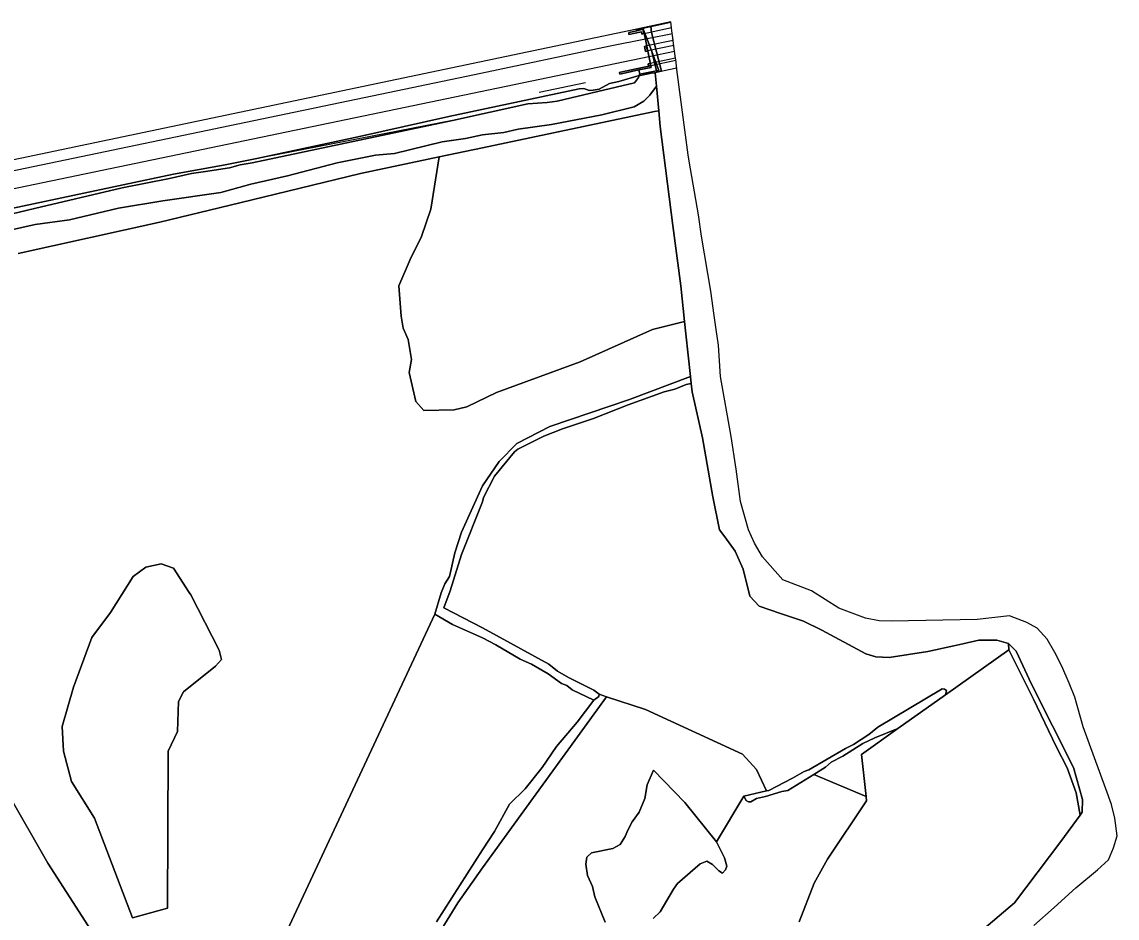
# Model space of a CAD drawing. Extents: x 164494 to 166241, y 382475 to 384495.
# Drawn here: x 165402.1 to 165634.9, y 384304.4 to 384495 of the extents above; entities that cross this region are included whole.
import ezdxf

# ---------------------------------------------------------------- set-up
doc = ezdxf.new("R2010")
doc.units = 0
for name, color, linetype in [('IMGEO_Grasland_agrarisch', 7, 'Continuous'), ('IMGEO_Grasland_overig', 7, 'Continuous'), ('IMGEO_Groenvoorziening', 7, 'Continuous'), ('IMGEO_Hek', 7, 'Continuous'), ('IMGEO_Loofbos', 7, 'Continuous'), ('IMGEO_Muur', 7, 'Continuous'), ('IMGEO_Oever', 7, 'Continuous'), ('IMGEO_Rivier', 7, 'Continuous'), ('IMGEO_Spoor', 7, 'Continuous'), ('IMGEO_Spoorbaan_gesloten', 7, 'Continuous'), ('IMGEO_Spoorbaan_halfverhard', 7, 'Continuous'), ('IMGEO_Terreindeel_gesloten', 7, 'Continuous'), ('IMGEO_Waterloop', 7, 'Continuous')]:
    doc.layers.add(name, color=color, linetype=linetype)

msp = doc.modelspace()

# ---------------------------------------------------------------- linework, layer by layer
at = {"layer": 'IMGEO_Grasland_agrarisch'}
msp.add_lwpolyline([(165598.14, 384295.04), (165613.08, 384307.69), (165622.94, 384320.72), (165627.05, 384326.36), (165626.19, 384331.06), (165624.26, 384336.4), (165621.96, 384340.96), (165617.11, 384351.03), (165611.85, 384361.48), (165598.41, 384351.93), (165588.32, 384344.75), (165580.59, 384339.25), (165581.55, 384330.27), (165581.65, 384329.35), (165573.33, 384316.98), (165570.48, 384311.85), (165567.29, 384303.65)], dxfattribs=at)
msp.add_lwpolyline([(165426.88, 384242.71), (165429.02, 384244.97), (165425.76, 384248.48), (165430.28, 384276.54), (165430.27, 384276.93), (165430.27, 384279.34), (165429.82, 384281.52), (165428.75, 384283.28), (165407.63, 384316.14), (165398.91, 384331.4), (165397, 384326.87), (165391.37, 384313.56), (165379.68, 384287.88), (165379.09, 384285.64), (165380.81, 384283.93), (165394.5, 384272.63), (165418.99, 384250)], close=True, dxfattribs=at)
at = {"layer": 'IMGEO_Grasland_overig'}
for points in [[(165534.08, 384493.76), (165532.79, 384493.49), (165532.81, 384493.36), (165532.86, 384493.13), (165534.12, 384493.44), (165534.19, 384493.46)], [(165534.24, 384493.33), (165535.79, 384485.65), (165535.85, 384485.33), (165533.24, 384484.8), (165533.46, 384483.87), (165537.01, 384484.58), (165535.98, 384488.74), (165535.21, 384490.76)], [(165625.64, 384336.46), (165616.69, 384354.18), (165613.47, 384361.18), (165611.78, 384362.83), (165611.85, 384361.48), (165617.11, 384351.03), (165621.96, 384340.96), (165624.26, 384336.4), (165626.19, 384331.06), (165627.05, 384326.36), (165627.5, 384326.98), (165627.55, 384329.63)], [(165570.45, 384334.98), (165581.55, 384330.27), (165580.59, 384339.25), (165588.32, 384344.75), (165583.42, 384342.8), (165580.87, 384341.56), (165576.64, 384338.9), (165574.1, 384337.59), (165572.94, 384336.53)]]:
    msp.add_lwpolyline(points, close=True, dxfattribs=at)
for points in [[(165388.45, 384451.46), (165404.79, 384455.32), (165423.43, 384459.73), (165433.49, 384461.71), (165438.21, 384462.76), (165441.19, 384463.22), (165446.26, 384464.01), (165448.55, 384464.64), (165451.04, 384465.01), (165493.65, 384474.05), (165509.68, 384477.61), (165513.79, 384477.86), (165515.9, 384478.17), (165524.51, 384480.2), (165532.35, 384482.02), (165533.19, 384483.2), (165533.32, 384483.58), (165529.01, 384482.35), (165527.04, 384481.9), (165524.84, 384480.72), (165523.58, 384480.46), (165522.69, 384480.4), (165521.54, 384480.82), (165520.58, 384480.81), (165492.88, 384474.89), (165473.85, 384470.63), (165452.05, 384465.95), (165445.33, 384464.64), (165434.33, 384462.63), (165391.47, 384453.54)], [(165490.8, 384301.22), (165494.8, 384307.68), (165500, 384315.13), (165526.4, 384351.53), (165524.8, 384352.07), (165524.72, 384351.57), (165523.71, 384350.78), (165520.13, 384346.08), (165515.77, 384340.91), (165512.72, 384336.45), (165509.11, 384331.95), (165505.78, 384328.65), (165502.57, 384322.86), (165500, 384318.97), (165490.26, 384303.64)]]:
    msp.add_lwpolyline(points, dxfattribs=at)
at = {"layer": 'IMGEO_Groenvoorziening'}
msp.add_lwpolyline([(165395.76, 384449.84), (165404.97, 384451.96), (165412.26, 384452.89), (165422.66, 384455.4), (165432.07, 384456.99), (165444.38, 384458.74), (165450.76, 384460.5), (165458.61, 384462.29), (165469.13, 384465.01), (165477.26, 384466.68), (165481.3, 384467.02), (165491.45, 384469.49), (165496.43, 384470.21), (165500, 384471.01), (165504.53, 384471.48), (165507.6, 384472.18), (165514.66, 384473.22), (165525.37, 384475.27), (165532.27, 384476.94), (165534.33, 384478.16), (165535.61, 384479.44), (165536.99, 384481.33), (165536.72, 384484.19), (165533.41, 384483.86), (165533.32, 384483.58), (165533.19, 384483.2), (165532.35, 384482.02), (165524.51, 384480.2), (165515.9, 384478.17), (165513.79, 384477.86), (165509.68, 384477.61), (165493.65, 384474.05), (165451.04, 384465.01), (165448.55, 384464.64), (165446.26, 384464.01), (165441.19, 384463.22), (165438.21, 384462.76), (165433.49, 384461.71), (165423.43, 384459.73), (165404.79, 384455.32), (165388.45, 384451.46)], dxfattribs=at)
at = {"layer": 'IMGEO_Hek'}
for points in [[(165536.72, 384484.19), (165533.41, 384483.86), (165533.19, 384483.2), (165532.35, 384482.02), (165524.51, 384480.2), (165515.9, 384478.17), (165513.79, 384477.86), (165509.68, 384477.61), (165493.65, 384474.05), (165445.33, 384464.64), (165434.33, 384462.63), (165391.47, 384453.54)], [(165512.06, 384480.05), (165521.94, 384482.15)]]:
    msp.add_lwpolyline(points, dxfattribs=at)
at = {"layer": 'IMGEO_Loofbos'}
for points in [[(165487.08, 384449.37), (165484.64, 384444.49), (165482.21, 384438.92), (165482.77, 384432.42), (165483.15, 384429.91), (165484.21, 384427.48), (165484.97, 384423.22), (165484.47, 384420.47), (165485.85, 384414.28), (165487.53, 384412.4), (165493.97, 384412.53), (165496.71, 384413.16), (165503.02, 384416.23), (165520.75, 384422.74), (165536.17, 384429.57), (165542.99, 384431.33), (165542.19, 384438.88), (165540.5, 384451.74), (165537.8, 384472.78), (165537.49, 384476.12), (165536.61, 384475.94), (165500, 384468.24), (165490.79, 384466.3), (165489.01, 384455.19)], [(165600.19, 384362.33), (165594.67, 384361.1), (165586.46, 384359.88), (165583.63, 384359.97), (165581.5, 384360.62), (165572.12, 384365.66), (165568.26, 384367.61), (165563.39, 384369.18), (165558.79, 384370.79), (165556.87, 384372.87), (165555.4, 384378.65), (165553.75, 384382.48), (165551.53, 384385.52), (165550.36, 384386.99), (165549.01, 384394.03), (165546.8, 384406.59), (165544.58, 384416.37), (165544.39, 384418.14), (165543.28, 384417.91), (165540.9, 384416.93), (165538.62, 384416.35), (165530.95, 384413.58), (165523.65, 384410.68), (165517.02, 384408.5), (165513.08, 384406.93), (165507.56, 384404.17), (165506.84, 384403.59), (165502.61, 384398.42), (165500.24, 384393.86), (165500, 384392.95), (165495.54, 384381.79), (165493.13, 384374.06), (165491.83, 384370.41), (165500, 384366.19), (165514.11, 384358.43), (165515.98, 384356.97), (165518.29, 384355.61), (165523.68, 384352.94), (165524.8, 384352.07), (165526.4, 384351.53), (165534.64, 384348.8), (165555.31, 384339.3), (165558.24, 384336.01), (165560.41, 384331.49), (165560.88, 384331.59), (165565.92, 384334.18), (165568.42, 384335.63), (165569.4, 384335.97), (165577.15, 384340.54), (165578.87, 384341.38), (165582.15, 384343.49), (165584.03, 384345.04), (165597.71, 384353.21), (165598.21, 384353.16), (165598.64, 384352.81), (165598.41, 384351.93), (165611.85, 384361.48), (165611.78, 384362.83), (165609.3, 384363.53), (165605.52, 384363.53), (165602.08, 384362.76)], [(165433.05, 384306.59), (165433.24, 384339.96), (165435.18, 384344.15), (165435.41, 384350.5), (165436.45, 384352.54), (165443.27, 384358), (165444.58, 384359.44), (165444.05, 384361.41), (165438.02, 384373.18), (165437.69, 384373.7), (165434.38, 384378.83), (165431.75, 384379.77), (165428.48, 384379.07), (165425.79, 384377.06), (165420.95, 384369.46), (165416.97, 384364.11), (165413.08, 384353.53), (165410.69, 384345.2), (165411, 384339.92), (165412.7, 384333.51), (165417.59, 384325.69), (165425.62, 384304.52)], [(165431.75, 384379.77), (165434.38, 384378.83), (165437.69, 384373.7), (165438.02, 384373.18), (165444.05, 384361.41), (165444.58, 384359.44), (165443.27, 384358), (165436.45, 384352.54), (165435.41, 384350.5), (165435.18, 384344.15), (165433.24, 384339.96), (165433.05, 384306.59), (165425.62, 384304.52), (165417.59, 384325.69), (165412.7, 384333.51), (165411, 384339.92), (165410.69, 384345.2), (165413.08, 384353.53), (165416.97, 384364.11), (165420.95, 384369.46), (165425.79, 384377.06), (165428.48, 384379.07)]]:
    msp.add_lwpolyline(points, close=True, dxfattribs=at)
for points in [[(165445.53, 384274.02), (165489.86, 384369.08), (165491.24, 384373.58), (165492.01, 384375.49), (165493.04, 384377.09), (165494.13, 384382.09), (165495.57, 384386.48), (165500, 384396.35), (165503.57, 384401.52), (165507.3, 384405.39), (165514.35, 384408.99), (165531.29, 384414.71), (165544.24, 384419.58), (165543.27, 384428.69), (165542.99, 384431.33), (165536.17, 384429.57), (165520.75, 384422.74), (165503.02, 384416.23), (165496.71, 384413.16), (165493.97, 384412.53), (165487.53, 384412.4), (165485.85, 384414.28), (165484.47, 384420.47), (165484.97, 384423.22), (165484.21, 384427.48), (165483.15, 384429.91), (165482.77, 384432.42), (165482.21, 384438.92), (165484.64, 384444.49), (165487.08, 384449.37), (165489.01, 384455.19), (165490.79, 384466.3), (165474.08, 384462.78), (165448.42, 384456.57), (165431.43, 384452.46), (165401.35, 384445.77)], [(165490.26, 384303.64), (165500, 384318.97), (165502.57, 384322.86), (165505.78, 384328.65), (165509.11, 384331.95), (165512.72, 384336.45), (165515.77, 384340.91), (165520.13, 384346.08), (165523.71, 384350.78), (165519.1, 384353.01), (165517.92, 384353.88), (165516.84, 384354.34), (165513.97, 384356.36), (165510.45, 384358.43), (165508.01, 384359.52), (165502.89, 384362.58), (165500, 384364.07), (165493.64, 384366.85), (165489.86, 384369.08), (165445.53, 384274.02)], [(165526.08, 384303.59), (165523.88, 384308.98), (165523.4, 384311.18), (165522.34, 384313.49), (165522.01, 384315.92), (165522.2, 384317.42), (165523.22, 384318.34), (165527.7, 384319.27), (165529.31, 384320.12), (165530.36, 384321.77), (165530.89, 384323.13), (165531.82, 384324.9), (165533.35, 384326.94), (165534.51, 384329.89), (165535.03, 384332.79), (165536.36, 384335.9), (165543.01, 384329.06), (165549.77, 384320.69), (165555.59, 384330.36), (165560.41, 384331.49), (165558.24, 384336.01), (165555.31, 384339.3), (165534.64, 384348.8), (165526.4, 384351.53), (165500, 384315.13), (165494.8, 384307.68), (165490.8, 384301.22)], [(165536.3, 384304.37), (165537.77, 384305.75), (165540.59, 384310.59), (165541.5, 384311.78), (165546.26, 384316.02), (165547.68, 384316.53), (165548.88, 384315.82), (165550.26, 384314.48), (165551.03, 384314.02), (165551.65, 384314.69), (165551.92, 384315.48), (165551.47, 384317.28), (165549.77, 384320.69), (165543.01, 384329.06), (165536.36, 384335.9), (165535.03, 384332.79), (165534.51, 384329.89), (165533.35, 384326.94), (165531.82, 384324.9), (165530.89, 384323.13), (165530.36, 384321.77), (165529.31, 384320.12), (165527.7, 384319.27), (165523.22, 384318.34), (165522.2, 384317.42), (165522.01, 384315.92), (165522.34, 384313.49), (165523.4, 384311.18), (165523.88, 384308.98), (165526.08, 384303.59)], [(165567.29, 384303.65), (165570.48, 384311.85), (165573.33, 384316.98), (165581.65, 384329.35), (165581.55, 384330.27), (165570.45, 384334.98), (165564.94, 384331.55), (165563.62, 384331.37), (165560.16, 384330.29), (165558.27, 384329.86), (165557.05, 384329.2), (165556.53, 384329.15), (165556.05, 384329.42), (165555.59, 384330.36), (165549.77, 384320.69), (165551.47, 384317.28), (165551.92, 384315.48), (165551.65, 384314.69), (165551.03, 384314.02), (165550.26, 384314.48), (165548.88, 384315.82), (165547.68, 384316.53), (165546.26, 384316.02), (165541.5, 384311.78), (165540.59, 384310.59), (165537.77, 384305.75), (165536.3, 384304.37)], [(165398.91, 384331.4), (165407.63, 384316.14), (165428.75, 384283.28)]]:
    msp.add_lwpolyline(points, dxfattribs=at)
at = {"layer": 'IMGEO_Muur'}
msp.add_lwpolyline([(165534.19, 384493.46), (165532.86, 384493.13), (165532.78, 384493.49)], dxfattribs=at)
at = {"layer": 'IMGEO_Oever'}
msp.add_lwpolyline([(165535.81, 384494.12), (165534.08, 384493.76), (165534.19, 384493.46), (165534.21, 384493.41), (165534.24, 384493.33), (165535.21, 384490.76), (165535.98, 384488.74), (165537.52, 384484.68), (165537.01, 384484.58), (165533.46, 384483.87), (165533.41, 384483.86), (165536.72, 384484.19), (165537.08, 384484.31), (165538.05, 384484.55), (165535.94, 384492.75)], close=True, dxfattribs=at)
at = {"layer": 'IMGEO_Rivier'}
msp.add_lwpolyline([(165617.2, 384302.87), (165621.51, 384306.71), (165626.14, 384310.88), (165630.73, 384314.69), (165633.1, 384316.84), (165634.15, 384319.4), (165634.89, 384321.91), (165634.44, 384325.71), (165633.73, 384328.59), (165632.49, 384331.91), (165627.71, 384345.15), (165625.9, 384351.44), (165624.69, 384354.38), (165623.12, 384358.01), (165621.65, 384360.93), (165620.05, 384363.75), (165617.89, 384366.08), (165615.68, 384367.29), (165612.05, 384368.71), (165605.16, 384367.97), (165586.92, 384367.59), (165584.33, 384367.63), (165581.43, 384368.25), (165575.76, 384370.35), (165569.96, 384374), (165563.82, 384376.37), (165559.51, 384381.25), (165557.84, 384384.14), (165556.53, 384387.03), (165554.89, 384393.05), (165553.91, 384399.92), (165552.86, 384406.86), (165550.58, 384419.6), (165550.15, 384426.24), (165549.69, 384429.62), (165549.29, 384432.57), (165548.58, 384437.78), (165546.58, 384449.47), (165545.95, 384453.98), (165543.94, 384465.41), (165543.71, 384466.76), (165541.84, 384481.16), (165541.28, 384485.43), (165541.15, 384486.49), (165541.1, 384486.88), (165540.98, 384487.79), (165540.78, 384489.28), (165540.48, 384491.6), (165540.29, 384493.09), (165540.2, 384493.75), (165540.04, 384495.01), (165535.81, 384494.12), (165535.94, 384492.75), (165538.05, 384484.55), (165537.08, 384484.31), (165536.72, 384484.19), (165536.99, 384481.33), (165537.49, 384476.12), (165537.8, 384472.78), (165540.5, 384451.74), (165542.19, 384438.88), (165542.99, 384431.33), (165543.27, 384428.69), (165544.24, 384419.58), (165544.39, 384418.14), (165544.58, 384416.37), (165546.8, 384406.59), (165549.01, 384394.03), (165550.36, 384386.99), (165551.53, 384385.52), (165553.75, 384382.48), (165555.4, 384378.65), (165556.87, 384372.87), (165558.79, 384370.79), (165563.39, 384369.18), (165568.26, 384367.61), (165572.12, 384365.66), (165581.5, 384360.62), (165583.63, 384359.97), (165586.46, 384359.88), (165594.67, 384361.1), (165600.19, 384362.33), (165602.08, 384362.76), (165605.52, 384363.53), (165609.3, 384363.53), (165611.78, 384362.83), (165613.47, 384361.18), (165616.69, 384354.18), (165625.64, 384336.46), (165627.55, 384329.63), (165627.5, 384326.98), (165627.05, 384326.36), (165622.94, 384320.72), (165613.08, 384307.69), (165598.14, 384295.04)], dxfattribs=at)
at = {"layer": 'IMGEO_Spoor'}
for points in [[(165540.37, 384492.48), (165534.64, 384491.34)], [(165534.64, 384491.34), (165527.15, 384489.84), (165498.34, 384483.75), (165300.85, 384442.55), (165180.1, 384417.54), (165154.25, 384412.05), (165058.78, 384392.21), (165020.91, 384384.16), (164953.47, 384370.24), (164918.38, 384362.87), (164827.66, 384344.03), (164796.15, 384337.41), (164788.23, 384335.77)], [(165535.4, 384487.55), (165347.59, 384448.53), (165284.37, 384435.3), (165189.31, 384415.62), (165019.71, 384380.31), (164986.05, 384373.23), (164945.98, 384364.95), (164850.57, 384344.99), (164797.73, 384334.11), (164789.57, 384332.39)], [(165540.86, 384488.69), (165535.4, 384487.55)]]:
    msp.add_lwpolyline(points, dxfattribs=at)
at = {"layer": 'IMGEO_Spoorbaan_gesloten'}
for points in [[(165540.54, 384491.14), (165540.48, 384491.6), (165540.29, 384493.09), (165540.21, 384493.72), (165534.41, 384492.5), (165534.92, 384489.98)], [(165541.04, 384487.34), (165540.98, 384487.79), (165540.78, 384489.28), (165540.69, 384489.98), (165535.15, 384488.83), (165535.67, 384486.23)]]:
    msp.add_lwpolyline(points, close=True, dxfattribs=at)
at = {"layer": 'IMGEO_Spoorbaan_halfverhard'}
msp.add_lwpolyline([(165391.47, 384453.54), (165434.33, 384462.63), (165445.33, 384464.64), (165452.05, 384465.95), (165473.85, 384470.63), (165492.88, 384474.89), (165520.58, 384480.81), (165521.54, 384480.82), (165522.69, 384480.4), (165523.58, 384480.46), (165524.84, 384480.72), (165527.04, 384481.9), (165529.01, 384482.35), (165533.32, 384483.58), (165533.41, 384483.86), (165533.46, 384483.87), (165533.24, 384484.8), (165529.2, 384483.9), (165529.13, 384484.23), (165529.36, 384484.3), (165534.05, 384485.3), (165535.79, 384485.65), (165534.24, 384493.33), (165534.21, 384493.41), (165534.19, 384493.46), (165534.12, 384493.44), (165534.32, 384492.51), (165533.89, 384492.42), (165533.79, 384492.89), (165531.16, 384492.34), (165531.1, 384492.78), (165532.86, 384493.13), (165532.81, 384493.36), (165532.79, 384493.49), (165359.49, 384457.1)], dxfattribs=at)
for points in [[(165534.42, 384489.8), (165534.81, 384489.91), (165535.06, 384488.8), (165534.64, 384488.73)], [(165535.2, 384486.08), (165535.63, 384486.16), (165535.72, 384485.72), (165535.3, 384485.63)]]:
    msp.add_lwpolyline(points, close=True, dxfattribs=at)
at = {"layer": 'IMGEO_Terreindeel_gesloten'}
for points in [[(165540.04, 384495.01), (165532.79, 384493.49), (165532.81, 384493.36), (165536.85, 384494.24), (165540.05, 384494.94)], [(165534.12, 384493.44), (165532.86, 384493.13), (165531.1, 384492.78), (165531.16, 384492.34), (165533.79, 384492.89), (165533.89, 384492.42), (165534.32, 384492.51)], [(165534.64, 384488.73), (165535.06, 384488.8), (165534.81, 384489.91), (165534.42, 384489.8)], [(165537.01, 384484.58), (165537.52, 384484.68), (165535.98, 384488.74)], [(165535.85, 384485.33), (165535.79, 384485.65), (165534.05, 384485.3), (165529.36, 384484.3), (165529.13, 384484.23), (165529.2, 384483.9), (165533.24, 384484.8)], [(165541.11, 384486.79), (165535.78, 384485.67), (165535.85, 384485.33), (165533.24, 384484.8), (165533.51, 384483.64), (165541.31, 384485.23), (165541.28, 384485.43), (165541.15, 384486.49)], [(165535.2, 384486.08), (165535.3, 384485.63), (165535.72, 384485.72), (165535.63, 384486.16)]]:
    msp.add_lwpolyline(points, close=True, dxfattribs=at)
at = {"layer": 'IMGEO_Waterloop'}
msp.add_lwpolyline([(165401.35, 384445.77), (165431.43, 384452.46), (165448.42, 384456.57), (165474.08, 384462.78), (165490.79, 384466.3), (165500, 384468.24), (165536.61, 384475.94), (165537.49, 384476.12), (165536.99, 384481.33), (165535.61, 384479.44), (165534.33, 384478.16), (165532.27, 384476.94), (165525.37, 384475.27), (165514.66, 384473.22), (165507.6, 384472.18), (165504.53, 384471.48), (165500, 384471.01), (165496.43, 384470.21), (165491.45, 384469.49), (165481.3, 384467.02), (165477.26, 384466.68), (165469.13, 384465.01), (165458.61, 384462.29), (165450.76, 384460.5), (165444.38, 384458.74), (165432.07, 384456.99), (165422.66, 384455.4), (165412.26, 384452.89), (165404.97, 384451.96), (165395.76, 384449.84)], dxfattribs=at)
for points in [[(165491.24, 384373.58), (165489.86, 384369.08), (165493.64, 384366.85), (165500, 384364.07), (165502.89, 384362.58), (165508.01, 384359.52), (165510.45, 384358.43), (165513.97, 384356.36), (165516.84, 384354.34), (165517.92, 384353.88), (165519.1, 384353.01), (165523.71, 384350.78), (165524.72, 384351.57), (165524.8, 384352.07), (165523.68, 384352.94), (165518.29, 384355.61), (165515.98, 384356.97), (165514.11, 384358.43), (165500, 384366.19), (165491.83, 384370.41), (165493.13, 384374.06), (165495.54, 384381.79), (165500, 384392.95), (165500.24, 384393.86), (165502.61, 384398.42), (165506.84, 384403.59), (165507.56, 384404.17), (165513.08, 384406.93), (165517.02, 384408.5), (165523.65, 384410.68), (165530.95, 384413.58), (165538.62, 384416.35), (165540.9, 384416.93), (165543.28, 384417.91), (165544.39, 384418.14), (165544.24, 384419.58), (165531.29, 384414.71), (165514.35, 384408.99), (165507.3, 384405.39), (165503.57, 384401.52), (165500, 384396.35), (165495.57, 384386.48), (165494.13, 384382.09), (165493.04, 384377.09), (165492.01, 384375.49)], [(165570.45, 384334.98), (165572.94, 384336.53), (165574.1, 384337.59), (165576.64, 384338.9), (165580.87, 384341.56), (165583.42, 384342.8), (165588.32, 384344.75), (165598.41, 384351.93), (165598.64, 384352.81), (165598.21, 384353.16), (165597.71, 384353.21), (165584.03, 384345.04), (165582.15, 384343.49), (165578.87, 384341.38), (165577.15, 384340.54), (165569.4, 384335.97), (165568.42, 384335.63), (165565.92, 384334.18), (165560.88, 384331.59), (165560.41, 384331.49), (165555.59, 384330.36), (165556.05, 384329.42), (165556.53, 384329.15), (165557.05, 384329.2), (165558.27, 384329.86), (165560.16, 384330.29), (165563.62, 384331.37), (165564.94, 384331.55)]]:
    msp.add_lwpolyline(points, close=True, dxfattribs=at)

doc.saveas('drawing.dxf')
